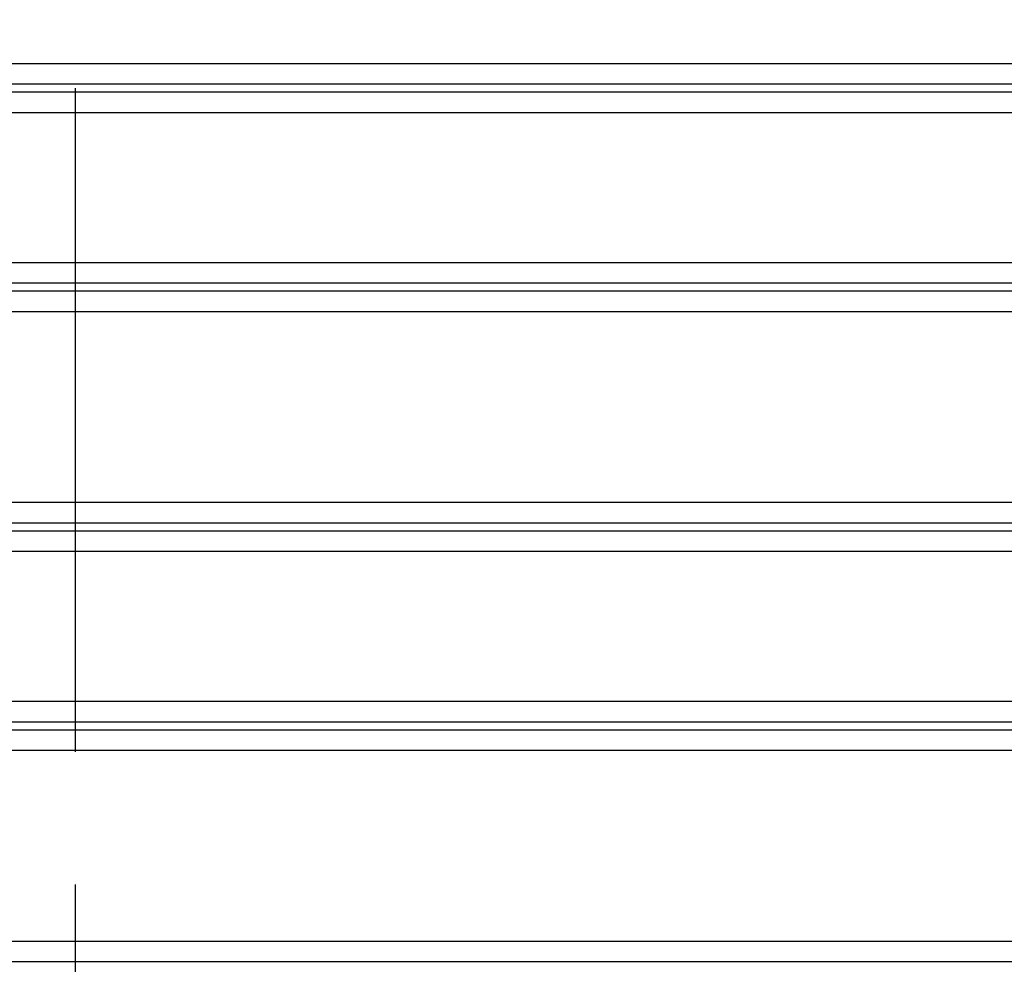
# Model space of a CAD drawing. Header units: millimetres. Extents: x 196 to 2027204, y -221452 to 153872.
# Tile 330 of 381: x 1216931 to 1217402, y -196380 to -195928. Entities that reach past the tile are written whole.
import ezdxf

# ---------------------------------------------------------------- set-up
doc = ezdxf.new("R2010")
doc.units = ezdxf.units.MM
doc.linetypes.add('CENTER', pattern=[50.8, 31.75, -6.35, 6.35, -6.35])
doc.layers.get('Defpoints').update_dxf_attribs({"lineweight": 18})
doc.layers.add('00_Основной', color=163, linetype='Continuous', lineweight=40)
doc.layers.add('ТМ-размеры', color=25, linetype='Continuous', lineweight=20)
doc.styles.add('SFINKS', font='SFINKS.shx', dxfattribs={"width": 0.7, "oblique": 15})
doc.dimstyles.new('кира-50', dxfattribs={"dimtxt": 150, "dimasz": 40, "dimexe": 15, "dimexo": 0, "dimgap": 20, "dimtad": 1, "dimdec": 0, "dimrnd": 5, "dimdsep": 46, "dimtxsty": 'SFINKS', "dimblk1": 'OBLIQUE', "dimblk2": 'OBLIQUE', "dimsah": 1, "dimcen": 2.5, "dimclrd": 252, "dimclre": 252, "dimclrt": 252, "dimadec": 0, "dimazin": 0, "dimtfac": 1, "dimtdec": 0, "dimtofl": 0, "dimtmove": 0, "dimatfit": 3, "dimldrblk": 'OBLIQUE', "dimfxl": 15, "dimtfill": 1, "dimtolj": 1, "dimtzin": 0, "dimlwd": 20, "dimlwe": 20, "dimarcsym": 0})

# ---------------------------------------------------------------- blocks, each defined once
blk = doc.blocks.new('_Oblique')
at = {"color": 0, "linetype": 'ByBlock', "lineweight": -2}
blk.add_line((-0.5, -0.5), (0.5, 0.5), dxfattribs=at)
blk = doc.blocks.new('*D85')
at = {"layer": 'Defpoints', "color": 0, "linetype": 'ByBlock', "lineweight": 50, "transparency": 16777216}
for p in [(1216957.71, -194978.27), (1216957.71, -203390.23), (1218392.05, -203390.23)]:
    blk.add_point(p, dxfattribs=at)
at = {"layer": 'ТМ-размеры', "color": 252, "linetype": 'ByBlock', "lineweight": 20, "transparency": 16777216}
for p, q in [((1216957.71, -194978.27), (1218407.05, -194978.27)), ((1218392.05, -194978.27), (1218392.05, -203390.23)), ((1216957.71, -203390.23), (1218407.05, -203390.23))]:
    blk.add_line(p, q, dxfattribs=at)
at = {"layer": 'ТМ-размеры', "color": 252, "linetype": 'ByBlock', "lineweight": 20, "transparency": 16777216, "xscale": 40, "yscale": 40, "zscale": 40}
for p, rotation in [((1218392.05, -194978.27), 90), ((1218392.05, -203390.23), 270)]:
    blk.add_blockref('_Oblique', p, dxfattribs=dict(at, rotation=rotation))
at = {"layer": 'ТМ-размеры', "color": 252, "linetype": 'ByBlock', "transparency": 16777216, "insert": (1218297.05, -199184.25), "char_height": 150, "attachment_point": 5, "rotation": 90, "style": 'SFINKS', "bg_fill": 3, "box_fill_scale": 1.1, "bg_fill_color": 256, "bg_fill_true_color": 13158600, "bg_fill_transparency": 0}
blk.add_mtext('\\A1;8410', dxfattribs=at)

msp = doc.modelspace()

# ---------------------------------------------------------------- linework, layer by layer
at = {"color": 252, "linetype": 'CENTER', "lineweight": 25, "ltscale": 10}
msp.add_line((1216957.71, -203390.23, 0.2), (1216957.71, -194978.28, 0.2), dxfattribs=at)
at = {"layer": '00_Основной', "color": 252, "lineweight": 25, "ltscale": 10, "elevation": 0.2}
for points in [[(1216911.97, -195948.84), (1216934.83, -195948.84), (1216957.72, -195948.84), (1216980.59, -195948.84), (1217003.45, -195948.84), (1217026.28, -195948.84), (1217049.06, -195948.84), (1217071.78, -195948.84), (1217094.42, -195948.84), (1217116.97, -195948.84), (1217139.41, -195948.84), (1217161.72, -195948.84), (1217183.89, -195948.84), (1217205.9, -195948.84), (1217227.73, -195948.84), (1217249.39, -195948.84), (1217270.84, -195948.84), (1217292.08, -195948.84), (1217313.09, -195948.84), (1217333.85, -195948.84), (1217354.35, -195948.84), (1217374.57, -195948.84), (1217394.51, -195948.84), (1217414.14, -195948.84)], [(1217409.36, -195958.8), (1217389.93, -195958.8), (1217370.2, -195958.8), (1217350.19, -195958.8), (1217329.9, -195958.8), (1217309.36, -195958.8), (1217288.58, -195958.8), (1217267.57, -195958.8), (1217246.33, -195958.8), (1217224.91, -195958.8), (1217203.29, -195958.8), (1217181.52, -195958.8), (1217159.58, -195958.8), (1217137.51, -195958.8), (1217115.29, -195958.8), (1217092.99, -195958.8), (1217070.59, -195958.8), (1217048.1, -195958.8), (1217025.56, -195958.8), (1217002.97, -195958.8), (1216980.35, -195958.8), (1216957.72, -195958.8), (1216935.07, -195958.8), (1216912.45, -195958.8)], [(1216915.8, -195962.46), (1216936.75, -195962.46), (1216957.72, -195962.46), (1216978.67, -195962.46), (1216999.61, -195962.46), (1217020.52, -195962.46), (1217041.41, -195962.46), (1217062.22, -195962.46), (1217082.98, -195962.46), (1217103.65, -195962.46), (1217124.23, -195962.46), (1217144.69, -195962.46), (1217165.04, -195962.46), (1217185.24, -195962.46), (1217205.3, -195962.46), (1217225.19, -195962.46), (1217244.92, -195962.46), (1217264.45, -195962.46), (1217283.78, -195962.46), (1217302.9, -195962.46), (1217321.8, -195962.46), (1217340.45, -195962.46), (1217358.85, -195962.46), (1217377, -195962.46), (1217394.87, -195962.46), (1217412.45, -195962.46)], [(1217407.38, -195972.42), (1217390, -195972.42), (1217372.33, -195972.42), (1217354.39, -195972.42), (1217336.19, -195972.42), (1217317.75, -195972.42), (1217299.07, -195972.42), (1217280.16, -195972.42), (1217261.03, -195972.42), (1217241.72, -195972.42), (1217222.21, -195972.42), (1217202.55, -195972.42), (1217182.71, -195972.42), (1217162.72, -195972.42), (1217142.61, -195972.42), (1217122.36, -195972.42), (1217102.03, -195972.42), (1217081.59, -195972.42), (1217061.06, -195972.42), (1217040.48, -195972.42), (1217019.83, -195972.42), (1216999.14, -195972.42), (1216978.43, -195972.42), (1216957.72, -195972.42), (1216936.99, -195972.42), (1216916.27, -195972.42)], [(1216916.27, -196044.09), (1216936.99, -196044.09), (1216957.72, -196044.09), (1216978.43, -196044.09), (1216999.14, -196044.09), (1217019.83, -196044.09), (1217040.48, -196044.09), (1217061.06, -196044.09), (1217081.59, -196044.09), (1217102.03, -196044.09), (1217122.36, -196044.09), (1217142.61, -196044.09), (1217162.72, -196044.09), (1217182.71, -196044.09), (1217202.55, -196044.09), (1217222.21, -196044.09), (1217241.72, -196044.09), (1217261.03, -196044.09), (1217280.16, -196044.09), (1217299.07, -196044.09), (1217317.75, -196044.09), (1217336.19, -196044.09), (1217354.39, -196044.09), (1217372.33, -196044.09), (1217390, -196044.09), (1217407.38, -196044.09)], [(1217412.45, -196054.05), (1217394.87, -196054.05), (1217377, -196054.05), (1217358.85, -196054.05), (1217340.45, -196054.05), (1217321.8, -196054.05), (1217302.9, -196054.05), (1217283.78, -196054.05), (1217264.45, -196054.05), (1217244.92, -196054.05), (1217225.19, -196054.05), (1217205.3, -196054.05), (1217185.24, -196054.05), (1217165.04, -196054.05), (1217144.69, -196054.05), (1217124.23, -196054.05), (1217103.65, -196054.05), (1217082.98, -196054.05), (1217062.22, -196054.05), (1217041.41, -196054.05), (1217020.52, -196054.05), (1216999.61, -196054.05), (1216978.67, -196054.05), (1216957.72, -196054.05), (1216936.75, -196054.05), (1216915.8, -196054.05)], [(1216912.66, -196057.71), (1216935.18, -196057.71), (1216957.72, -196057.71)], [(1216957.72, -196057.71), (1216980.24, -196057.71), (1217002.76, -196057.71), (1217025.25, -196057.71), (1217047.69, -196057.71), (1217070.08, -196057.71), (1217092.38, -196057.71), (1217114.59, -196057.71), (1217136.7, -196057.71), (1217158.67, -196057.71), (1217180.52, -196057.71), (1217202.21, -196057.71), (1217223.74, -196057.71), (1217245.07, -196057.71), (1217266.21, -196057.71), (1217287.15, -196057.71), (1217307.86, -196057.71), (1217328.33, -196057.71), (1217348.54, -196057.71), (1217368.48, -196057.71), (1217388.15, -196057.71), (1217407.51, -196057.71)], [(1217412.28, -196067.67), (1217392.71, -196067.67), (1217372.84, -196067.67), (1217352.68, -196067.67), (1217332.25, -196067.67), (1217311.57, -196067.67), (1217290.64, -196067.67), (1217269.49, -196067.67), (1217248.12, -196067.67), (1217226.56, -196067.67), (1217204.8, -196067.67), (1217182.89, -196067.67), (1217160.8, -196067.67), (1217138.59, -196067.67), (1217116.25, -196067.67), (1217093.81, -196067.67), (1217071.27, -196067.67), (1217048.65, -196067.67), (1217025.97, -196067.67), (1217003.24, -196067.67), (1216980.48, -196067.67), (1216957.72, -196067.67), (1216934.94, -196067.67), (1216912.18, -196067.67)], [(1216912.18, -196158.84), (1216934.94, -196158.84), (1216957.72, -196158.84), (1216980.48, -196158.84), (1217003.24, -196158.84), (1217025.97, -196158.84), (1217048.65, -196158.84), (1217071.27, -196158.84), (1217093.81, -196158.84), (1217116.25, -196158.84), (1217138.59, -196158.84), (1217160.8, -196158.84), (1217182.89, -196158.84), (1217204.8, -196158.84), (1217226.56, -196158.84), (1217248.12, -196158.84), (1217269.49, -196158.84), (1217290.64, -196158.84), (1217311.57, -196158.84), (1217332.25, -196158.84), (1217352.68, -196158.84), (1217372.84, -196158.84), (1217392.71, -196158.84), (1217412.28, -196158.84)], [(1217407.51, -196168.8), (1217388.15, -196168.8), (1217368.48, -196168.8), (1217348.54, -196168.8), (1217328.33, -196168.8), (1217307.86, -196168.8), (1217287.15, -196168.8), (1217266.21, -196168.8), (1217245.07, -196168.8), (1217223.74, -196168.8), (1217202.21, -196168.8), (1217180.52, -196168.8), (1217158.67, -196168.8), (1217136.7, -196168.8), (1217114.59, -196168.8), (1217092.38, -196168.8), (1217070.08, -196168.8), (1217047.69, -196168.8), (1217025.25, -196168.8), (1217002.76, -196168.8), (1216980.24, -196168.8), (1216957.72, -196168.8), (1216935.18, -196168.8), (1216912.66, -196168.8)], [(1216915.8, -196172.46), (1216936.75, -196172.46), (1216957.72, -196172.46), (1216978.67, -196172.46), (1216999.61, -196172.46), (1217020.52, -196172.46), (1217041.41, -196172.46), (1217062.22, -196172.46), (1217082.98, -196172.46), (1217103.65, -196172.46), (1217124.23, -196172.46), (1217144.69, -196172.46), (1217165.04, -196172.46), (1217185.24, -196172.46), (1217205.3, -196172.46), (1217225.19, -196172.46), (1217244.92, -196172.46), (1217264.45, -196172.46), (1217283.78, -196172.46), (1217302.9, -196172.46), (1217321.8, -196172.46), (1217340.45, -196172.46), (1217358.85, -196172.46), (1217377, -196172.46), (1217394.87, -196172.46), (1217412.45, -196172.46)], [(1217407.38, -196182.42), (1217390, -196182.42), (1217372.33, -196182.42), (1217354.39, -196182.42), (1217336.19, -196182.42), (1217317.75, -196182.42), (1217299.07, -196182.42), (1217280.16, -196182.42), (1217261.03, -196182.42), (1217241.72, -196182.42), (1217222.21, -196182.42), (1217202.55, -196182.42), (1217182.71, -196182.42), (1217162.72, -196182.42), (1217142.61, -196182.42), (1217122.36, -196182.42), (1217102.03, -196182.42), (1217081.59, -196182.42), (1217061.06, -196182.42), (1217040.48, -196182.42), (1217019.83, -196182.42), (1216999.14, -196182.42), (1216978.43, -196182.42), (1216957.72, -196182.42), (1216936.99, -196182.42), (1216916.27, -196182.42)], [(1216916.27, -196254.09), (1216936.99, -196254.09), (1216957.72, -196254.09), (1216978.43, -196254.09), (1216999.14, -196254.09), (1217019.83, -196254.09), (1217040.48, -196254.09), (1217061.06, -196254.09), (1217081.59, -196254.09), (1217102.03, -196254.09), (1217122.36, -196254.09), (1217142.61, -196254.09), (1217162.72, -196254.09), (1217182.71, -196254.09), (1217202.55, -196254.09), (1217222.21, -196254.09), (1217241.72, -196254.09), (1217261.03, -196254.09), (1217280.16, -196254.09), (1217299.07, -196254.09), (1217317.75, -196254.09), (1217336.19, -196254.09), (1217354.39, -196254.09), (1217372.33, -196254.09), (1217390, -196254.09), (1217407.38, -196254.09)], [(1217412.45, -196264.05), (1217394.87, -196264.05), (1217377, -196264.05), (1217358.85, -196264.05), (1217340.45, -196264.05), (1217321.8, -196264.05), (1217302.9, -196264.05), (1217283.78, -196264.05), (1217264.45, -196264.05), (1217244.92, -196264.05), (1217225.19, -196264.05), (1217205.3, -196264.05), (1217185.24, -196264.05), (1217165.04, -196264.05), (1217144.69, -196264.05), (1217124.23, -196264.05), (1217103.65, -196264.05), (1217082.98, -196264.05), (1217062.22, -196264.05), (1217041.41, -196264.05), (1217020.52, -196264.05), (1216999.61, -196264.05), (1216978.67, -196264.05), (1216957.72, -196264.05), (1216936.75, -196264.05), (1216915.8, -196264.05)], [(1216912.66, -196267.71), (1216935.18, -196267.71), (1216957.72, -196267.71)], [(1216957.72, -196267.71), (1216980.24, -196267.71), (1217002.76, -196267.71), (1217025.25, -196267.71), (1217047.69, -196267.71), (1217070.08, -196267.71), (1217092.38, -196267.71), (1217114.59, -196267.71), (1217136.7, -196267.71), (1217158.67, -196267.71), (1217180.52, -196267.71), (1217202.21, -196267.71), (1217223.74, -196267.71), (1217245.07, -196267.71), (1217266.21, -196267.71), (1217287.15, -196267.71), (1217307.86, -196267.71), (1217328.33, -196267.71), (1217348.54, -196267.71), (1217368.48, -196267.71), (1217388.15, -196267.71), (1217407.51, -196267.71)], [(1217412.28, -196277.67), (1217392.71, -196277.67), (1217372.84, -196277.67), (1217352.68, -196277.67), (1217332.25, -196277.67), (1217311.57, -196277.67), (1217290.64, -196277.67), (1217269.49, -196277.67), (1217248.12, -196277.67), (1217226.56, -196277.67), (1217204.8, -196277.67), (1217182.89, -196277.67), (1217160.8, -196277.67), (1217138.59, -196277.67), (1217116.25, -196277.67), (1217093.81, -196277.67), (1217071.27, -196277.67), (1217048.65, -196277.67), (1217025.97, -196277.67), (1217003.24, -196277.67), (1216980.48, -196277.67), (1216957.72, -196277.67), (1216934.94, -196277.67), (1216912.18, -196277.67)], [(1216912.18, -196368.84), (1216934.94, -196368.84), (1216957.72, -196368.84), (1216980.48, -196368.84), (1217003.24, -196368.84), (1217025.97, -196368.84), (1217048.65, -196368.84), (1217071.27, -196368.84), (1217093.81, -196368.84), (1217116.25, -196368.84), (1217138.59, -196368.84), (1217160.8, -196368.84), (1217182.89, -196368.84), (1217204.8, -196368.84), (1217226.56, -196368.84), (1217248.12, -196368.84), (1217269.49, -196368.84), (1217290.64, -196368.84), (1217311.57, -196368.84), (1217332.25, -196368.84), (1217352.68, -196368.84), (1217372.84, -196368.84), (1217392.71, -196368.84), (1217412.28, -196368.84)], [(1217407.51, -196378.8), (1217388.15, -196378.8), (1217368.48, -196378.8), (1217348.54, -196378.8), (1217328.33, -196378.8), (1217307.86, -196378.8), (1217287.15, -196378.8), (1217266.21, -196378.8), (1217245.07, -196378.8), (1217223.74, -196378.8), (1217202.21, -196378.8), (1217180.52, -196378.8), (1217158.67, -196378.8), (1217136.7, -196378.8), (1217114.59, -196378.8), (1217092.38, -196378.8), (1217070.08, -196378.8), (1217047.69, -196378.8), (1217025.25, -196378.8), (1217002.76, -196378.8), (1216980.24, -196378.8), (1216957.72, -196378.8), (1216935.18, -196378.8), (1216912.66, -196378.8)]]:
    msp.add_lwpolyline(points, dxfattribs=at)

# ---------------------------------------------------------------- next in the draw order: dimensions: what is measured, and where the dimension line sits
at = {"layer": 'ТМ-размеры', "color": 3, "linetype": 'ByBlock'}
dim = msp.add_linear_dim(base=(1218392.05, -203390.23, 0.2), p1=(1216957.71, -194978.27, 0.2), p2=(1216957.71, -203390.23, 0.2), angle=90, dimstyle='кира-50', dxfattribs=at)
dim.commit()
dim.dimension.update_dxf_attribs({"geometry": '*D85', "text_midpoint": (1218297.05, -199184.25, 0.2)})

doc.saveas('drawing.dxf')
